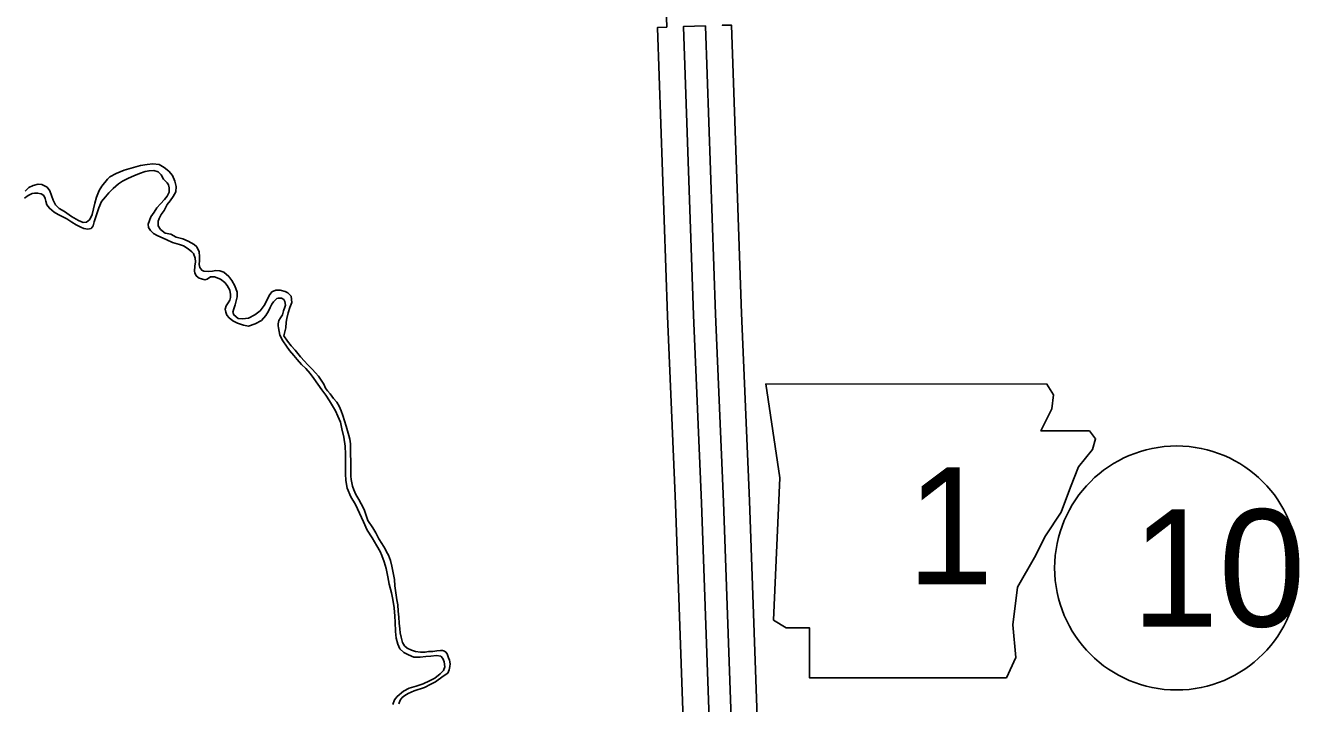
# Model space of a CAD drawing. Extents: x -939622 to -934222, y 1383701 to 1385301.
# Drawn here: x -935801.12 to -935780.44, y 1384235.29 to 1384246.29 of the extents above; entities that cross this region are included whole.
import ezdxf

# ---------------------------------------------------------------- set-up
doc = ezdxf.new("R2010")
doc.units = 0
for name, color, linetype in [('Level 10', 7, 'Continuous'), ('Level 21', 7, 'Continuous'), ('Level 27', 7, 'Continuous'), ('Level 9', 7, 'Continuous')]:
    doc.layers.add(name, color=color, linetype=linetype)

msp = doc.modelspace()

# ---------------------------------------------------------------- linework, layer by layer
at = {"layer": 'Level 10'}
for points in [[(-935790.88, 1384251.466), (-935790.85, 1384250.269), (-935790.71, 1384246.266)], [(-935790.71, 1384246.266), (-935790.86, 1384246.26), (-935790.86, 1384246.254), (-935790.698, 1384241.579)], [(-935790.081, 1384246.288), (-935790.441, 1384246.275), (-935790.44, 1384246.269), (-935790.278, 1384241.594)], [(-935790.081, 1384246.288), (-935790.08, 1384246.281), (-935789.918, 1384241.606)], [(-935789.661, 1384246.302), (-935789.811, 1384246.297), (-935789.661, 1384246.296), (-935789.499, 1384241.621)], [(-935790.416, 1384234.262), (-935790.567, 1384238.531), (-935790.698, 1384241.574)], [(-935789.997, 1384234.277), (-935790.148, 1384238.547), (-935790.278, 1384241.592)], [(-935789.637, 1384234.29), (-935789.788, 1384238.561), (-935789.919, 1384241.608)], [(-935789.217, 1384234.305), (-935789.368, 1384238.578), (-935789.499, 1384241.626)]]:
    msp.add_lwpolyline(points, dxfattribs=at)
at = {"layer": 'Level 21'}
msp.add_lwpolyline([(-935789.103, 1384240.476), (-935788.874, 1384238.953), (-935788.976, 1384236.644), (-935788.773, 1384236.517), (-935788.392, 1384236.517), (-935788.392, 1384235.705), (-935785.195, 1384235.705), (-935785.043, 1384236.035), (-935785.093, 1384236.568), (-935785.017, 1384237.177), (-935784.738, 1384237.659), (-935784.56, 1384238.014), (-935784.307, 1384238.395), (-935784.154, 1384238.801), (-935784.028, 1384239.131), (-935783.799, 1384239.41), (-935783.748, 1384239.588), (-935783.85, 1384239.715), (-935784.637, 1384239.715), (-935784.459, 1384240.07), (-935784.434, 1384240.298), (-935784.539, 1384240.474)], close=True, dxfattribs=at)
at = {"layer": 'Level 27'}
msp.add_circle((-935782.433, 1384237.49), 1.98, dxfattribs=at)
at = {"layer": 'Level 9'}
for points in [[(-935800.075, 1384243.143), (-935800.041, 1384243.225), (-935799.995, 1384243.407), (-935799.971, 1384243.507), (-935799.923, 1384243.614), (-935799.881, 1384243.687), (-935799.788, 1384243.801), (-935799.75, 1384243.835), (-935799.65, 1384243.892), (-935799.517, 1384243.944), (-935799.255, 1384244.018), (-935799.145, 1384244.036), (-935799.052, 1384244.048), (-935798.95, 1384244.038), (-935798.868, 1384243.987), (-935798.794, 1384243.926), (-935798.736, 1384243.858), (-935798.697, 1384243.769), (-935798.677, 1384243.679), (-935798.683, 1384243.595), (-935798.723, 1384243.516), (-935798.775, 1384243.448), (-935798.821, 1384243.39), (-935798.869, 1384243.292), (-935798.918, 1384243.224), (-935798.953, 1384243.163), (-935798.969, 1384243.115), (-935798.967, 1384243.043), (-935798.93, 1384242.984), (-935798.856, 1384242.923), (-935798.76, 1384242.904), (-935798.675, 1384242.859), (-935798.566, 1384242.832), (-935798.481, 1384242.792), (-935798.384, 1384242.741), (-935798.338, 1384242.7), (-935798.303, 1384242.62), (-935798.294, 1384242.542), (-935798.299, 1384242.481), (-935798.303, 1384242.415), (-935798.292, 1384242.367), (-935798.261, 1384242.32), (-935798.225, 1384242.306), (-935798.156, 1384242.302), (-935798.087, 1384242.307), (-935798.031, 1384242.318), (-935797.964, 1384242.311), (-935797.904, 1384242.291), (-935797.821, 1384242.219), (-935797.771, 1384242.154), (-935797.724, 1384242.068), (-935797.685, 1384241.964), (-935797.686, 1384241.892), (-935797.699, 1384241.822), (-935797.715, 1384241.758), (-935797.74, 1384241.695), (-935797.754, 1384241.64), (-935797.738, 1384241.595), (-935797.667, 1384241.54), (-935797.601, 1384241.53), (-935797.503, 1384241.542), (-935797.399, 1384241.596), (-935797.311, 1384241.665), (-935797.248, 1384241.751), (-935797.208, 1384241.818), (-935797.166, 1384241.91), (-935797.122, 1384241.971), (-935797.057, 1384241.997), (-935796.985, 1384241.996), (-935796.904, 1384241.974), (-935796.865, 1384241.954), (-935796.809, 1384241.902), (-935796.8, 1384241.8), (-935796.828, 1384241.715), (-935796.855, 1384241.63), (-935796.88, 1384241.539), (-935796.89, 1384241.479), (-935796.893, 1384241.385)], [(-935801.136, 1384243.488), (-935801.077, 1384243.535), (-935801.015, 1384243.567), (-935800.973, 1384243.574), (-935800.925, 1384243.573), (-935800.868, 1384243.562), (-935800.825, 1384243.536), (-935800.803, 1384243.486), (-935800.793, 1384243.441), (-935800.776, 1384243.382), (-935800.733, 1384243.326), (-935800.656, 1384243.265), (-935800.589, 1384243.225), (-935800.452, 1384243.156), (-935800.37, 1384243.102), (-935800.297, 1384243.059), (-935800.224, 1384243.022), (-935800.172, 1384242.996), (-935800.112, 1384242.989), (-935800.056, 1384242.996), (-935800.021, 1384243.039), (-935800.005, 1384243.106), (-935799.975, 1384243.203), (-935799.933, 1384243.334), (-935799.888, 1384243.434), (-935799.825, 1384243.514), (-935799.767, 1384243.576), (-935799.7, 1384243.65), (-935799.612, 1384243.725), (-935799.545, 1384243.769), (-935799.45, 1384243.817), (-935799.361, 1384243.852), (-935799.273, 1384243.891), (-935799.181, 1384243.921), (-935799.115, 1384243.935), (-935799.04, 1384243.94), (-935798.968, 1384243.918), (-935798.919, 1384243.868), (-935798.881, 1384243.8), (-935798.822, 1384243.741), (-935798.8, 1384243.706), (-935798.787, 1384243.658), (-935798.788, 1384243.586), (-935798.819, 1384243.525), (-935798.865, 1384243.47), (-935798.932, 1384243.398), (-935798.987, 1384243.331), (-935799.033, 1384243.263), (-935799.088, 1384243.19), (-935799.13, 1384243.068), (-935799.125, 1384243.017), (-935799.091, 1384242.967), (-935799.041, 1384242.917), (-935798.984, 1384242.886), (-935798.829, 1384242.812), (-935798.735, 1384242.773), (-935798.623, 1384242.74), (-935798.557, 1384242.715), (-935798.499, 1384242.68), (-935798.453, 1384242.648), (-935798.419, 1384242.619), (-935798.392, 1384242.59), (-935798.368, 1384242.516), (-935798.364, 1384242.456), (-935798.371, 1384242.386), (-935798.378, 1384242.308), (-935798.371, 1384242.281), (-935798.349, 1384242.233), (-935798.302, 1384242.193), (-935798.263, 1384242.179), (-935798.212, 1384242.165), (-935798.17, 1384242.178), (-935798.12, 1384242.213), (-935798.055, 1384242.215), (-935797.958, 1384242.176), (-935797.887, 1384242.12), (-935797.847, 1384242.073), (-935797.803, 1384242)], [(-935801.127, 1384243.606), (-935801.069, 1384243.662), (-935800.995, 1384243.697), (-935800.915, 1384243.72), (-935800.854, 1384243.713), (-935800.772, 1384243.667), (-935800.729, 1384243.611), (-935800.674, 1384243.46), (-935800.635, 1384243.38), (-935800.574, 1384243.321), (-935800.489, 1384243.273), (-935800.373, 1384243.195), (-935800.263, 1384243.129), (-935800.184, 1384243.095), (-935800.13, 1384243.099), (-935800.075, 1384243.143)], [(-935797.803, 1384242), (-935797.792, 1384241.928), (-935797.794, 1384241.88), (-935797.804, 1384241.837), (-935797.833, 1384241.794), (-935797.862, 1384241.742), (-935797.878, 1384241.691), (-935797.871, 1384241.64), (-935797.851, 1384241.592), (-935797.817, 1384241.548), (-935797.753, 1384241.502), (-935797.677, 1384241.462), (-935797.58, 1384241.429), (-935797.502, 1384241.416), (-935797.392, 1384241.449), (-935797.289, 1384241.506), (-935797.22, 1384241.589), (-935797.176, 1384241.657), (-935797.148, 1384241.715), (-935797.12, 1384241.773), (-935797.094, 1384241.809), (-935797.053, 1384241.853), (-935797.039, 1384241.862), (-935797.018, 1384241.869), (-935796.967, 1384241.867), (-935796.93, 1384241.844), (-935796.911, 1384241.815), (-935796.898, 1384241.752), (-935796.909, 1384241.722), (-935796.931, 1384241.661), (-935796.95, 1384241.6), (-935796.979, 1384241.548), (-935797.008, 1384241.505), (-935797.018, 1384241.451), (-935797.02, 1384241.421), (-935797.016, 1384241.385)], [(-935797.016, 1384241.385), (-935796.994, 1384241.27), (-935796.941, 1384241.178), (-935796.882, 1384241.089), (-935796.835, 1384241.021), (-935796.764, 1384240.936), (-935796.709, 1384240.871), (-935796.641, 1384240.794), (-935796.57, 1384240.727), (-935796.499, 1384240.648), (-935796.44, 1384240.562), (-935796.375, 1384240.473), (-935796.313, 1384240.382), (-935796.245, 1384240.293), (-935796.188, 1384240.202), (-935796.138, 1384240.122), (-935796.091, 1384240.039), (-935796.05, 1384239.955), (-935796.009, 1384239.857), (-935795.988, 1384239.749), (-935795.952, 1384239.615), (-935795.93, 1384239.468), (-935795.924, 1384239.336), (-935795.924, 1384239.231), (-935795.927, 1384239.122), (-935795.925, 1384239.02), (-935795.922, 1384238.909), (-935795.898, 1384238.783), (-935795.84, 1384238.646), (-935795.765, 1384238.519), (-935795.632, 1384238.237), (-935795.572, 1384238.106), (-935795.494, 1384237.979), (-935795.418, 1384237.851), (-935795.365, 1384237.759), (-935795.336, 1384237.691), (-935795.298, 1384237.587), (-935795.265, 1384237.482), (-935795.241, 1384237.347), (-935795.217, 1384237.228), (-935795.18, 1384237.084), (-935795.16, 1384236.98), (-935795.138, 1384236.845), (-935795.123, 1384236.707), (-935795.12, 1384236.608), (-935795.113, 1384236.46), (-935795.102, 1384236.352), (-935795.075, 1384236.251), (-935795.043, 1384236.18), (-935794.979, 1384236.118), (-935794.903, 1384236.078), (-935794.815, 1384236.044), (-935794.713, 1384236.044), (-935794.621, 1384236.052), (-935794.54, 1384236.06), (-935794.45, 1384236.068), (-935794.381, 1384236.058), (-935794.344, 1384236.023), (-935794.322, 1384235.966), (-935794.314, 1384235.888), (-935794.333, 1384235.825), (-935794.389, 1384235.772), (-935794.477, 1384235.701), (-935794.56, 1384235.657), (-935794.666, 1384235.609), (-935794.779, 1384235.57), (-935794.892, 1384235.537), (-935794.984, 1384235.492), (-935795.089, 1384235.402), (-935795.133, 1384235.35), (-935795.158, 1384235.277)], [(-935796.893, 1384241.385), (-935796.925, 1384241.256), (-935796.869, 1384241.171), (-935796.807, 1384241.094), (-935796.746, 1384241.026), (-935796.656, 1384240.917), (-935796.594, 1384240.847), (-935796.545, 1384240.794), (-935796.468, 1384240.718), (-935796.413, 1384240.656), (-935796.363, 1384240.6), (-935796.323, 1384240.538), (-935796.279, 1384240.473), (-935796.251, 1384240.41), (-935796.216, 1384240.363), (-935796.176, 1384240.313), (-935796.12, 1384240.242), (-935796.065, 1384240.178), (-935796.027, 1384240.118), (-935795.995, 1384240.041), (-935795.97, 1384239.966), (-935795.943, 1384239.877), (-935795.914, 1384239.793), (-935795.894, 1384239.713), (-935795.871, 1384239.641), (-935795.858, 1384239.581), (-935795.847, 1384239.506), (-935795.845, 1384239.416), (-935795.846, 1384239.329), (-935795.84, 1384239.23), (-935795.841, 1384239.149), (-935795.842, 1384239.079), (-935795.84, 1384238.98), (-935795.832, 1384238.923), (-935795.822, 1384238.872), (-935795.815, 1384238.819), (-935795.789, 1384238.756), (-935795.757, 1384238.682), (-935795.71, 1384238.599), (-935795.672, 1384238.53), (-935795.625, 1384238.438), (-935795.564, 1384238.26), (-935795.48, 1384238.141), (-935795.433, 1384238.058), (-935795.385, 1384237.963), (-935795.335, 1384237.886), (-935795.282, 1384237.798), (-935795.26, 1384237.75), (-935795.226, 1384237.697), (-935795.194, 1384237.61), (-935795.173, 1384237.521), (-935795.153, 1384237.413), (-935795.132, 1384237.305), (-935795.126, 1384237.2), (-935795.111, 1384237.089), (-935795.091, 1384236.975), (-935795.079, 1384236.894), (-935795.071, 1384236.789), (-935795.062, 1384236.693), (-935795.054, 1384236.594), (-935795.046, 1384236.504), (-935795.038, 1384236.435), (-935795.024, 1384236.366), (-935795.001, 1384236.28), (-935794.967, 1384236.227), (-935794.927, 1384236.189), (-935794.854, 1384236.157), (-935794.79, 1384236.132), (-935794.706, 1384236.125), (-935794.634, 1384236.124), (-935794.578, 1384236.134), (-935794.509, 1384236.136), (-935794.443, 1384236.147), (-935794.386, 1384236.151), (-935794.351, 1384236.152), (-935794.32, 1384236.141), (-935794.296, 1384236.124), (-935794.277, 1384236.097), (-935794.252, 1384236.034), (-935794.236, 1384235.993), (-935794.228, 1384235.933), (-935794.233, 1384235.891), (-935794.244, 1384235.836), (-935794.266, 1384235.784), (-935794.34, 1384235.737), (-935794.463, 1384235.641), (-935794.543, 1384235.603), (-935794.644, 1384235.549), (-935794.813, 1384235.494), (-935794.908, 1384235.455), (-935794.961, 1384235.421), (-935795.008, 1384235.386), (-935795.04, 1384235.346), (-935795.059, 1384235.283)]]:
    msp.add_lwpolyline(points, dxfattribs=at)

# ---------------------------------------------------------------- texts
at = {"layer": 'Level 21'}
msp.add_text('1', height=1.901, dxfattribs=at).set_placement((-935786.817, 1384237.224))
at = {"layer": 'Level 27'}
msp.add_text('10', height=1.9008, dxfattribs=at).set_placement((-935783.166, 1384236.54))

doc.saveas('drawing.dxf')
